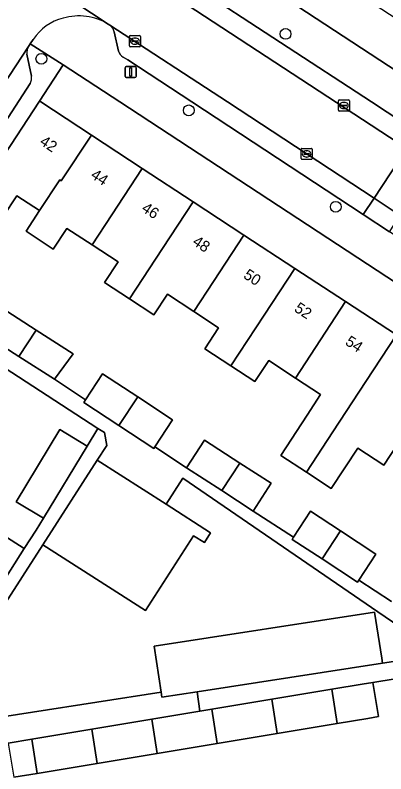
# Model space of a CAD drawing. Extents: x 159279 to 160377, y 384531 to 385888.
# Drawn here: x 159802.1 to 159835.7, y 384939.1 to 385007.9 of the extents above; entities that cross this region are included whole.
import ezdxf

# ---------------------------------------------------------------- set-up
doc = ezdxf.new("R2010")
doc.units = 0
for name, color, linetype in [('IMGEO_Boom', 7, 'Continuous'), ('IMGEO_Erf', 7, 'Continuous'), ('IMGEO_Kolk', 7, 'Continuous'), ('IMGEO_Lichtmast', 7, 'Continuous'), ('IMGEO_Pand', 7, 'Continuous'), ('IMGEO_Pand_nummerreeks', 7, 'Continuous'), ('IMGEO_Parkeervlak_open', 7, 'Continuous'), ('IMGEO_Rijbaan_lokaal_open', 7, 'Continuous'), ('IMGEO_Voetpad_open', 7, 'Continuous')]:
    doc.layers.add(name, color=color, linetype=linetype)

msp = doc.modelspace()

# ---------------------------------------------------------------- linework, layer by layer
at = {"layer": 'IMGEO_Boom'}
for centre in [(159826.576, 385006.167), (159804.462, 385003.913), (159817.812, 384999.235), (159831.122, 384990.493)]:
    msp.add_circle(centre, 0.489, dxfattribs=at)
at = {"layer": 'IMGEO_Erf'}
for points in [[(159840.578, 385004.911), (159835.985, 385007.933), (159831.393, 385010.954), (159826.8, 385013.976), (159822.207, 385016.998), (159817.514, 385020.085), (159815.287, 385016.806), (159840.869, 385000), (159866.078, 384983.439), (159868.234, 384986.716), (159863.541, 384989.803), (159858.949, 384992.825), (159854.356, 384995.846), (159849.763, 384998.868), (159848.043, 385000), (159845.17, 385001.89)], [(159811.579, 385000), (159806.445, 385003.369), (159804.289, 385000.083), (159804.416, 385000), (159808.992, 384996.998), (159813.598, 384993.976), (159818.202, 384990.956), (159822.808, 384987.934), (159827.413, 384984.913), (159832.018, 384981.892), (159836.623, 384978.871), (159841.228, 384975.85), (159845.833, 384972.83), (159850.439, 384969.808), (159855.146, 384966.72), (159857.297, 384969.998)], [(159835.356, 384949.116), (159837.929, 384949.515), (159838.252, 384951.503), (159834.926, 384953.78), (159817.264, 384965.872), (159815.751, 384963.518), (159819.789, 384960.922), (159819.225, 384960.044), (159818.249, 384960.672), (159813.881, 384953.878), (159804.587, 384959.854), (159795.352, 384945.49), (159793.45, 384937.04), (159797.804, 384943.767), (159815.31, 384946.478), (159814.666, 384950.643), (159834.641, 384953.736), (159835.286, 384949.572)]]:
    msp.add_lwpolyline(points, close=True, dxfattribs=at)
for points in [[(159836.687, 384968.913), (159835.471, 384967.063), (159833.121, 384968.604), (159830.718, 384964.942), (159828.468, 384966.418), (159826.137, 384967.947), (159828.54, 384971.609), (159829.755, 384973.46), (159827.476, 384974.955), (159825.047, 384976.548), (159823.8, 384974.647), (159821.624, 384976.075), (159819.257, 384977.628), (159820.504, 384979.528), (159818.264, 384980.997), (159815.87, 384982.568), (159814.647, 384980.704), (159812.438, 384982.153), (159810.183, 384983.632), (159811.406, 384985.496), (159809.054, 384987.039), (159806.767, 384988.539), (159805.533, 384986.657), (159803.07, 384988.272), (159804.305, 384990.154), (159802.252, 384991.5), (159801.012, 384989.61)], [(159800.704, 384981.437), (159803.999, 384979.32), (159807.346, 384977.169), (159805.651, 384974.865), (159808.448, 384972.981), (159810.004, 384975.353), (159813.191, 384973.252), (159816.352, 384971.169), (159814.75, 384968.738), (159817.605, 384966.815), (159819.23, 384969.329), (159822.435, 384967.259), (159825.278, 384965.421), (159823.654, 384962.907), (159827.291, 384960.528), (159828.843, 384962.894), (159831.559, 384961.112), (159834.766, 384959.009), (159833.219, 384956.651), (159836.174, 384954.718)], [(159800.106, 384961.278), (159802.908, 384959.52), (159803.989, 384961.163), (159804.649, 384962.252), (159802.173, 384963.754), (159806.137, 384970.289), (159808.613, 384968.787), (159809.577, 384970.376), (159801.094, 384975.929)], [(159859.923, 384939.041), (159859.726, 384940.338), (159858.039, 384943.755), (159857.002, 384944.374), (159855.547, 384942.039), (159849.172, 384945.841), (159850.761, 384948.392), (159847.815, 384949.45), (159844.997, 384949.016), (159845.468, 384946.111), (159842.087, 384945.591), (159839.148, 384945.139), (159838.701, 384948.047), (159834.47, 384947.361), (159834.986, 384944.263), (159834.036, 384944.105), (159831.241, 384943.639), (159825.805, 384942.734), (159820.371, 384941.83), (159814.935, 384940.925), (159809.502, 384940.02), (159804.067, 384939.115), (159801.965, 384938.765)]]:
    msp.add_lwpolyline(points, dxfattribs=at)
at = {"layer": 'IMGEO_Kolk'}
for p, q in [((159812.434, 385005.086), (159812.434, 385005.938)), ((159812.509, 385006.012), (159813.361, 385006.012)), ((159813.435, 385005.938), (159813.435, 385005.086)), ((159812.693, 385005.506), (159812.693, 385005.518)), ((159813.131, 385005.469), (159812.733, 385005.469)), ((159812.736, 385005.555), (159813.134, 385005.555)), ((159812.945, 385005.232), (159812.92, 385005.232)), ((159812.922, 385005.792), (159812.947, 385005.792)), ((159813.177, 385005.518), (159813.177, 385005.506)), ((159813.361, 385005.012), (159812.509, 385005.012)), ((159831.359, 384999.252), (159831.359, 385000.104)), ((159831.434, 385000.178), (159832.286, 385000.178)), ((159831.618, 384999.672), (159831.618, 384999.684)), ((159832.056, 384999.635), (159831.658, 384999.635)), ((159831.661, 384999.721), (159832.059, 384999.721)), ((159831.847, 384999.958), (159831.872, 384999.958)), ((159832.102, 384999.684), (159832.102, 384999.672)), ((159832.36, 385000.104), (159832.36, 384999.252)), ((159832.286, 384999.178), (159831.434, 384999.178)), ((159831.87, 384999.398), (159831.845, 384999.398)), ((159827.99, 384994.86), (159827.99, 384995.712)), ((159828.065, 384995.786), (159828.917, 384995.786)), ((159828.478, 384995.566), (159828.503, 384995.566)), ((159828.991, 384995.712), (159828.991, 384994.86)), ((159828.249, 384995.28), (159828.249, 384995.292)), ((159828.687, 384995.243), (159828.289, 384995.243)), ((159828.292, 384995.329), (159828.69, 384995.329)), ((159828.501, 384995.006), (159828.476, 384995.006)), ((159828.733, 384995.292), (159828.733, 384995.28)), ((159828.917, 384994.786), (159828.065, 384994.786))]:
    msp.add_line(p, q, dxfattribs=at)
for points in [[(159812.434, 385005.086), (159812.434, 385005.938)], [(159812.509, 385006.012), (159813.361, 385006.012)], [(159813.435, 385005.938), (159813.435, 385005.086)], [(159813.361, 385005.012), (159812.509, 385005.012)], [(159831.359, 384999.252), (159831.359, 385000.104)], [(159831.434, 385000.178), (159832.286, 385000.178)], [(159832.36, 385000.104), (159832.36, 384999.252)], [(159832.286, 384999.178), (159831.434, 384999.178)], [(159827.99, 384994.86), (159827.99, 384995.712)], [(159828.065, 384995.786), (159828.917, 384995.786)], [(159828.991, 384995.712), (159828.991, 384994.86)], [(159828.917, 384994.786), (159828.065, 384994.786)]]:
    msp.add_lwpolyline(points, dxfattribs=at)
for centre, radius, start, end in [((159812.511, 385005.936), 0.0765, 91.55205, 178.44795), ((159812.511, 385005.936), 0.0765, 91.55205, 178.44795), ((159813.359, 385005.936), 0.0765, 1.55205, 88.44795), ((159813.359, 385005.936), 0.0765, 1.55205, 88.44795), ((159812.733, 385005.515), 0.0403, 85.87752, 175.75265), ((159812.73, 385005.505), 0.0366, 178.93798, 274.71019), ((159813.134, 385005.512), 0.043, 264.86636, 352.45326), ((159813.138, 385005.517), 0.0386, 1.73085, 96.63898), ((159812.511, 385005.088), 0.0765, 181.55205, 268.44795), ((159812.511, 385005.088), 0.0765, 181.55205, 268.44795), ((159813.359, 385005.088), 0.0765, 271.55205, 358.44795), ((159813.359, 385005.088), 0.0765, 271.55205, 358.44795), ((159831.436, 385000.102), 0.0765, 91.55205, 178.44795), ((159831.436, 385000.102), 0.0765, 91.55205, 178.44795), ((159831.658, 384999.681), 0.0403, 85.87752, 175.75265), ((159831.655, 384999.671), 0.0366, 178.93798, 274.71019), ((159832.059, 384999.678), 0.043, 264.86636, 352.45326), ((159832.063, 384999.683), 0.0386, 1.73085, 96.63898), ((159832.284, 385000.102), 0.0765, 1.55205, 88.44795), ((159832.284, 385000.102), 0.0765, 1.55205, 88.44795), ((159831.436, 384999.254), 0.0765, 181.55205, 268.44795), ((159831.436, 384999.254), 0.0765, 181.55205, 268.44795), ((159832.284, 384999.254), 0.0765, 271.55205, 358.44795), ((159832.284, 384999.254), 0.0765, 271.55205, 358.44795), ((159828.067, 384995.71), 0.0765, 91.55205, 178.44795), ((159828.067, 384995.71), 0.0765, 91.55205, 178.44795), ((159828.915, 384995.71), 0.0765, 1.55205, 88.44795), ((159828.915, 384995.71), 0.0765, 1.55205, 88.44795), ((159828.067, 384994.862), 0.0765, 181.55205, 268.44795), ((159828.067, 384994.862), 0.0765, 181.55205, 268.44795), ((159828.289, 384995.289), 0.0403, 85.87752, 175.75265), ((159828.286, 384995.279), 0.0366, 178.93798, 274.71019), ((159828.69, 384995.286), 0.043, 264.86636, 352.45326), ((159828.694, 384995.291), 0.0386, 1.73085, 96.63898), ((159828.915, 384994.862), 0.0765, 271.55205, 358.44795), ((159828.915, 384994.862), 0.0765, 271.55205, 358.44795)]:
    msp.add_arc(centre, radius, start, end, dxfattribs=at)
for centre, major_axis, ratio, start_param, end_param in [((159812.921, 385005.512), (-0.387, 0.002), 0.722429, 4.712389, 7.853982), ((159812.946, 385005.512), (-0.39, 0.002), 0.717154, 1.570796, 4.712389), ((159831.846, 384999.678), (-0.387, 0.002), 0.722429, 4.712389, 7.853982), ((159831.871, 384999.678), (-0.39, 0.002), 0.717154, 1.570796, 4.712389), ((159828.477, 384995.286), (-0.387, 0.002), 0.722429, 4.712389, 7.853982), ((159828.502, 384995.286), (-0.39, 0.002), 0.717154, 1.570796, 4.712389)]:
    msp.add_ellipse(centre, major_axis=major_axis, ratio=ratio, start_param=start_param, end_param=end_param, dxfattribs=at)
at = {"layer": 'IMGEO_Lichtmast'}
for p, q in [((159812.05, 385002.306), (159812.05, 385003.106)), ((159812.05, 385003.106), (159812.05, 385002.306)), ((159812.15, 385003.206), (159812.94, 385003.206)), ((159812.94, 385003.206), (159812.15, 385003.206)), ((159813.04, 385003.106), (159813.04, 385002.306)), ((159813.04, 385002.306), (159813.04, 385003.106)), ((159812.94, 385002.206), (159812.15, 385002.206)), ((159812.15, 385002.206), (159812.94, 385002.206))]:
    msp.add_line(p, q, dxfattribs=at)
msp.add_lwpolyline([(159812.47, 385003.081), (159812.62, 385003.081), (159812.62, 385002.331), (159812.47, 385002.331), (159812.47, 385003.081)], dxfattribs=at)
for centre, start, end in [((159812.15, 385003.106), 90, 180), ((159812.15, 385003.106), 90, 180), ((159812.94, 385003.106), 0, 90), ((159812.94, 385003.106), 360, 90), ((159812.15, 385002.306), 180, 270), ((159812.15, 385002.306), 180, 270), ((159812.94, 385002.306), 270, 0), ((159812.94, 385002.306), 270, 0)]:
    msp.add_arc(centre, 0.1, start, end, dxfattribs=at)
at = {"layer": 'IMGEO_Pand'}
for points in [[(159798.5, 384991.258), (159801.012, 384989.61), (159802.252, 384991.5), (159804.305, 384990.154), (159806.124, 384992.927), (159806.266, 384992.834), (159808.992, 384996.998), (159804.416, 385000), (159804.289, 385000.083)], [(159804.305, 384990.154), (159803.07, 384988.272), (159805.533, 384986.657), (159806.767, 384988.539), (159809.054, 384987.039), (159810.836, 384989.759), (159813.598, 384993.976), (159808.992, 384996.998), (159806.266, 384992.834), (159806.124, 384992.927)], [(159810.183, 384983.632), (159812.438, 384982.153), (159815.425, 384986.714), (159818.202, 384990.956), (159813.598, 384993.976), (159810.836, 384989.759), (159809.054, 384987.039), (159811.406, 384985.496)], [(159814.647, 384980.704), (159815.87, 384982.568), (159818.264, 384980.997), (159820.053, 384983.728), (159822.808, 384987.934), (159818.202, 384990.956), (159815.425, 384986.714), (159812.438, 384982.153)], [(159819.257, 384977.628), (159821.624, 384976.075), (159824.639, 384980.678), (159827.413, 384984.913), (159822.808, 384987.934), (159820.053, 384983.728), (159818.264, 384980.997), (159820.504, 384979.528)], [(159823.8, 384974.647), (159825.047, 384976.548), (159827.476, 384974.955), (159829.287, 384977.721), (159832.018, 384981.892), (159827.413, 384984.913), (159824.639, 384980.678), (159821.624, 384976.075)], [(159828.54, 384971.609), (159826.137, 384967.947), (159828.468, 384966.418), (159830.867, 384970.082), (159833.854, 384974.643), (159836.623, 384978.871), (159832.018, 384981.892), (159829.287, 384977.721), (159827.476, 384974.955), (159829.755, 384973.46)], [(159800.704, 384981.437), (159799.162, 384979), (159802.427, 384976.919), (159803.999, 384979.32)], [(159805.651, 384974.865), (159807.346, 384977.169), (159803.999, 384979.32), (159802.427, 384976.919)], [(159836.687, 384968.913), (159838.492, 384971.671), (159841.228, 384975.85), (159836.623, 384978.871), (159833.854, 384974.643), (159830.867, 384970.082), (159828.468, 384966.418), (159830.718, 384964.942), (159833.121, 384968.604), (159835.471, 384967.063)], [(159813.191, 384973.252), (159810.004, 384975.353), (159808.448, 384972.981), (159808.296, 384972.749), (159811.489, 384970.655)], [(159813.191, 384973.252), (159811.489, 384970.655), (159814.648, 384968.583), (159814.75, 384968.738), (159816.352, 384971.169)], [(159808.613, 384968.787), (159806.137, 384970.289), (159802.173, 384963.754), (159804.649, 384962.252)], [(159822.435, 384967.259), (159819.23, 384969.329), (159817.605, 384966.815), (159820.795, 384964.754)], [(159815.751, 384963.518), (159809.519, 384967.525), (159804.587, 384959.854), (159813.881, 384953.878), (159818.249, 384960.672), (159819.225, 384960.044), (159819.789, 384960.922)], [(159820.795, 384964.754), (159823.654, 384962.907), (159825.278, 384965.421), (159822.435, 384967.259)], [(159827.291, 384960.528), (159827.168, 384960.34), (159829.882, 384958.56), (159831.559, 384961.112), (159828.843, 384962.894)], [(159802.908, 384959.52), (159800.106, 384961.278), (159798.026, 384957.963), (159800.795, 384956.151)], [(159831.559, 384961.112), (159829.882, 384958.56), (159833.091, 384956.455), (159833.219, 384956.651), (159834.766, 384959.009)], [(159814.666, 384950.643), (159815.31, 384946.478), (159815.381, 384946.022), (159818.564, 384946.515), (159835.356, 384949.116), (159835.286, 384949.572), (159834.641, 384953.736)], [(159834.47, 384947.361), (159833.521, 384947.203), (159830.769, 384946.745), (159831.241, 384943.639), (159834.036, 384944.105), (159834.986, 384944.263)], [(159825.805, 384942.734), (159831.241, 384943.639), (159830.769, 384946.745), (159825.334, 384945.84)], [(159820.371, 384941.83), (159825.805, 384942.734), (159825.334, 384945.84), (159819.9, 384944.935)], [(159819.9, 384944.935), (159818.822, 384944.755), (159814.464, 384944.03), (159814.935, 384940.925), (159820.371, 384941.83)], [(159809.502, 384940.02), (159814.935, 384940.925), (159814.464, 384944.03), (159809.031, 384943.125)], [(159804.067, 384939.115), (159809.502, 384940.02), (159809.031, 384943.125), (159803.595, 384942.22)], [(159803.595, 384942.22), (159801.449, 384941.863), (159801.965, 384938.765), (159804.067, 384939.115)]]:
    msp.add_lwpolyline(points, close=True, dxfattribs=at)
at = {"layer": 'IMGEO_Parkeervlak_open'}
for points in [[(159837.547, 384995.775), (159838.529, 384997.266), (159834.363, 385000), (159817.889, 385010.811), (159817.808, 385010.853), (159817.724, 385010.887), (159817.637, 385010.913), (159817.548, 385010.932), (159817.457, 385010.943), (159817.366, 385010.945), (159817.276, 385010.94), (159817.208, 385010.93), (159815.632, 385010.733), (159815.475, 385010.72), (159815.295, 385010.72), (159815.117, 385010.736), (159814.941, 385010.768), (159814.768, 385010.816), (159814.6, 385010.878), (159814.439, 385010.956)], [(159836.97, 384989.714), (159834.587, 384991.28), (159833.608, 384989.793), (159835.989, 384988.228)]]:
    msp.add_lwpolyline(points, close=True, dxfattribs=at)
for points in [[(159821.323, 385000), (159810.677, 385006.951)], [(159811.048, 385006.359), (159811.437, 385004.613)], [(159803.284, 385005.031), (159791.048, 384986.363)], [(159803.559, 385002.344), (159803.154, 385004.34)], [(159811.878, 385004.067), (159812.281, 385003.811), (159818.079, 385000), (159833.608, 384989.793), (159834.587, 384991.28), (159821.323, 385000)], [(159800.11, 384996.538), (159803.452, 385001.658)]]:
    msp.add_lwpolyline(points, dxfattribs=at)
for centre, radius, start, end in [((159810.186, 385006.231), 0.871, 8.44169, 55.70816), ((159804.326, 385004.477), 1.18, 152.01529, 186.67532), ((159812.308, 385004.865), 0.907, 196.15449, 241.7006), ((159802.452, 385002.165), 1.121, 333.09557, 9.17369)]:
    msp.add_arc(centre, radius, start, end, dxfattribs=at)
at = {"layer": 'IMGEO_Rijbaan_lokaal_open'}
for points in [[(159799.912, 385014.064), (159810.522, 385007.053), (159810.677, 385006.951), (159821.323, 385000), (159834.587, 384991.28), (159837.547, 384995.775), (159814.439, 385010.956)], [(159810.522, 385007.053), (159799.912, 385014.064)], [(159775.553, 384962.757), (159775.573, 384962.788), (159788.002, 384981.726), (159791.048, 384986.363), (159803.284, 385005.031), (159803.442, 385005.261), (159803.728, 385005.677)]]:
    msp.add_lwpolyline(points, dxfattribs=at)
msp.add_lwpolyline([(159837.547, 384995.775), (159834.587, 384991.28), (159836.97, 384989.714), (159839.936, 384994.206)], close=True, dxfattribs=at)
for centre, radius, start, end in [((159807.533, 385003.173), 4.555, 103.95614, 146.64514), ((159807.876, 385002.768), 5.036, 58.30867, 106.64161)]:
    msp.add_arc(centre, radius, start, end, dxfattribs=at)
at = {"layer": 'IMGEO_Voetpad_open'}
for points in [[(159922.182, 384975.286), (159922.705, 384976.055), (159919.321, 384978.411), (159919.24, 384978.293), (159918.09, 384976.595), (159910.495, 384975.462), (159905.048, 384974.65), (159899.601, 384973.838), (159894.155, 384973.026), (159891.907, 384972.69), (159891.971, 384972.266), (159889.615, 384971.505), (159887.776, 384971.753), (159887.26, 384971.63), (159885.71, 384972.055), (159883.758, 384972.92), (159881.966, 384974.522), (159881.271, 384973.458), (159867.332, 384982.615), (159866.078, 384983.439), (159840.869, 385000), (159815.287, 385016.806)], [(159817.889, 385010.811), (159834.363, 385000), (159838.529, 384997.266), (159840.92, 384995.697), (159886.212, 384965.938)], [(159810.677, 385006.951), (159810.522, 385007.053)], [(159811.437, 385004.613), (159811.048, 385006.359)], [(159806.445, 385003.369), (159803.442, 385005.261), (159803.284, 385005.031)], [(159803.728, 385005.677), (159803.442, 385005.261), (159806.445, 385003.369), (159811.579, 385000), (159857.297, 384969.998), (159858.658, 384969.105), (159872.455, 384960.051), (159871.833, 384959.026), (159874.164, 384958.016), (159875.54, 384956.714)], [(159803.154, 385004.34), (159803.559, 385002.344)], [(159881.322, 384958.367), (159877.228, 384961.089), (159835.989, 384988.228), (159833.608, 384989.793), (159818.079, 385000), (159812.281, 385003.811), (159811.878, 385004.067)], [(159775.716, 384959.296), (159769.626, 384949.995), (159770.929, 384949.108), (159774.024, 384953.837), (159777.053, 384958.465), (159780.082, 384963.093), (159783.112, 384967.722), (159786.142, 384972.35), (159789.206, 384977.032), (159792.266, 384981.707), (159793.016, 384982.856), (159794.998, 384985.893), (159798.5, 384991.258), (159804.289, 385000.083), (159806.445, 385003.369)], [(159803.452, 385001.658), (159800.11, 384996.538)], [(159836.174, 384954.718), (159833.219, 384956.651), (159833.091, 384956.455), (159829.882, 384958.56), (159827.168, 384960.34), (159827.291, 384960.528), (159823.654, 384962.907), (159820.795, 384964.754), (159817.605, 384966.815), (159814.75, 384968.738), (159814.648, 384968.583), (159811.489, 384970.655), (159808.296, 384972.749), (159808.448, 384972.981), (159805.651, 384974.865), (159802.427, 384976.919), (159799.162, 384979)], [(159801.094, 384975.929), (159809.577, 384970.376), (159810.171, 384970.016), (159810.379, 384968.862), (159809.519, 384967.525), (159815.751, 384963.518), (159817.264, 384965.872), (159834.926, 384953.78), (159838.252, 384951.503)], [(159795.352, 384945.49), (159804.587, 384959.854), (159809.519, 384967.525), (159810.379, 384968.862), (159810.171, 384970.016), (159809.577, 384970.376), (159808.613, 384968.787), (159804.649, 384962.252), (159803.989, 384961.163), (159802.908, 384959.52), (159800.795, 384956.151)], [(159837.929, 384949.515), (159835.356, 384949.116), (159818.564, 384946.515), (159818.822, 384944.755), (159819.9, 384944.935), (159825.334, 384945.84), (159830.769, 384946.745), (159833.521, 384947.203), (159834.47, 384947.361), (159838.701, 384948.047)], [(159801.449, 384941.863), (159803.595, 384942.22), (159809.031, 384943.125), (159814.464, 384944.03), (159818.822, 384944.755), (159818.564, 384946.515), (159815.381, 384946.022), (159815.31, 384946.478), (159797.804, 384943.767)]]:
    msp.add_lwpolyline(points, dxfattribs=at)
for centre, radius, start, end in [((159807.533, 385003.173), 4.555, 103.95614, 146.64514), ((159807.876, 385002.768), 5.036, 58.30867, 106.64161), ((159810.186, 385006.231), 0.871, 8.44169, 55.70816), ((159804.326, 385004.477), 1.18, 152.01529, 186.67532), ((159812.308, 385004.865), 0.907, 196.15449, 241.7006), ((159802.452, 385002.165), 1.121, 333.09557, 9.17369)]:
    msp.add_arc(centre, radius, start, end, dxfattribs=at)

# ---------------------------------------------------------------- texts
at = {"layer": 'IMGEO_Pand_nummerreeks'}
for s, p in [('42', (159804.229, 384996.2)), ('44', (159808.844, 384993.173)), ('46', (159813.455, 384990.148)), ('48', (159818.069, 384987.12)), ('50', (159822.681, 384984.095)), ('52', (159827.288, 384981.073)), ('54', (159831.903, 384978.046))]:
    msp.add_text(s, height=1, rotation=326.73449, dxfattribs=at).set_placement(p)

doc.saveas('drawing.dxf')
